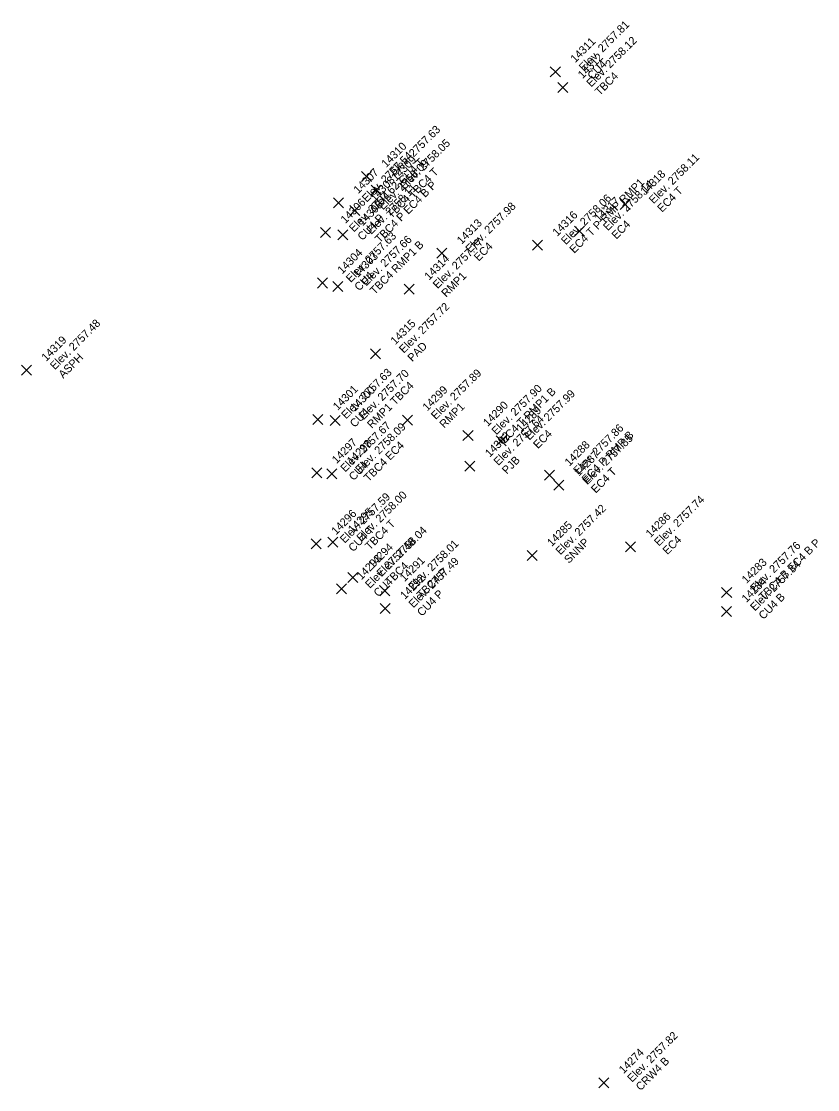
# Model space of a CAD drawing. Extents: x 2493999 to 2503109, y 700767 to 706646.
# Drawn here: x 2502412.38 to 2502436.23, y 703196.69 to 703228.72 of the extents above; entities that cross this region are included whole.
import ezdxf

# ---------------------------------------------------------------- set-up
doc = ezdxf.new("R2010")
doc.units = 0
doc.layers.add('ALG_CL_BLUE_Horiz', color=7, linetype='Continuous')
doc.layers.add('DES_SURFACE_Existing-Ground', color=7, linetype='Continuous')

msp = doc.modelspace()

# ---------------------------------------------------------------- linework, layer by layer
at = {"layer": 'ALG_CL_BLUE_Horiz'}
for points in [[(2502428.376, 703227.209), (2502428.226, 703227.359), (2502428.376, 703227.209), (2502428.226, 703227.059), (2502428.376, 703227.209), (2502428.526, 703227.059), (2502428.376, 703227.209), (2502428.526, 703227.359)], [(2502428.599, 703226.731), (2502428.449, 703226.881), (2502428.599, 703226.731), (2502428.449, 703226.581), (2502428.599, 703226.731), (2502428.749, 703226.581), (2502428.599, 703226.731), (2502428.749, 703226.881)], [(2502422.716, 703224.065), (2502422.566, 703224.215), (2502422.716, 703224.065), (2502422.566, 703223.915), (2502422.716, 703224.065), (2502422.866, 703223.915), (2502422.716, 703224.065), (2502422.866, 703224.215)], [(2502423.011, 703223.656), (2502422.861, 703223.806), (2502423.011, 703223.656), (2502422.861, 703223.506), (2502423.011, 703223.656), (2502423.161, 703223.506), (2502423.011, 703223.656), (2502423.161, 703223.806)], [(2502421.879, 703223.279), (2502421.729, 703223.429), (2502421.879, 703223.279), (2502421.729, 703223.129), (2502421.879, 703223.279), (2502422.029, 703223.129), (2502421.879, 703223.279), (2502422.029, 703223.429)], [(2502430.471, 703223.231), (2502430.321, 703223.381), (2502430.471, 703223.231), (2502430.321, 703223.081), (2502430.471, 703223.231), (2502430.621, 703223.081), (2502430.471, 703223.231), (2502430.621, 703223.381)], [(2502422.366, 703223.051), (2502422.216, 703223.201), (2502422.366, 703223.051), (2502422.216, 703222.901), (2502422.366, 703223.051), (2502422.516, 703222.901), (2502422.366, 703223.051), (2502422.516, 703223.201)], [(2502421.491, 703222.386), (2502421.341, 703222.536), (2502421.491, 703222.386), (2502421.341, 703222.236), (2502421.491, 703222.386), (2502421.641, 703222.236), (2502421.491, 703222.386), (2502421.641, 703222.536)], [(2502422.01, 703222.314), (2502421.86, 703222.464), (2502422.01, 703222.314), (2502421.86, 703222.164), (2502422.01, 703222.314), (2502422.16, 703222.164), (2502422.01, 703222.314), (2502422.16, 703222.464)], [(2502429.101, 703222.426), (2502428.951, 703222.576), (2502429.101, 703222.426), (2502428.951, 703222.276), (2502429.101, 703222.426), (2502429.251, 703222.276), (2502429.101, 703222.426), (2502429.251, 703222.576)], [(2502427.839, 703222.004), (2502427.689, 703222.154), (2502427.839, 703222.004), (2502427.689, 703221.854), (2502427.839, 703222.004), (2502427.989, 703221.854), (2502427.839, 703222.004), (2502427.989, 703222.154)], [(2502424.975, 703221.765), (2502424.825, 703221.915), (2502424.975, 703221.765), (2502424.825, 703221.615), (2502424.975, 703221.765), (2502425.125, 703221.615), (2502424.975, 703221.765), (2502425.125, 703221.915)], [(2502421.397, 703220.874), (2502421.247, 703221.024), (2502421.397, 703220.874), (2502421.247, 703220.724), (2502421.397, 703220.874), (2502421.547, 703220.724), (2502421.397, 703220.874), (2502421.547, 703221.024)], [(2502421.862, 703220.767), (2502421.712, 703220.917), (2502421.862, 703220.767), (2502421.712, 703220.617), (2502421.862, 703220.767), (2502422.012, 703220.617), (2502421.862, 703220.767), (2502422.012, 703220.917)], [(2502424.002, 703220.687), (2502423.852, 703220.837), (2502424.002, 703220.687), (2502423.852, 703220.537), (2502424.002, 703220.687), (2502424.152, 703220.537), (2502424.002, 703220.687), (2502424.152, 703220.837)], [(2502422.989, 703218.752), (2502422.839, 703218.902), (2502422.989, 703218.752), (2502422.839, 703218.602), (2502422.989, 703218.752), (2502423.139, 703218.602), (2502422.989, 703218.752), (2502423.139, 703218.902)], [(2502412.532, 703218.257), (2502412.382, 703218.407), (2502412.532, 703218.257), (2502412.382, 703218.107), (2502412.532, 703218.257), (2502412.682, 703218.107), (2502412.532, 703218.257), (2502412.682, 703218.407)], [(2502421.261, 703216.782), (2502421.111, 703216.932), (2502421.261, 703216.782), (2502421.111, 703216.632), (2502421.261, 703216.782), (2502421.411, 703216.632), (2502421.261, 703216.782), (2502421.411, 703216.932)], [(2502421.777, 703216.754), (2502421.627, 703216.904), (2502421.777, 703216.754), (2502421.627, 703216.604), (2502421.777, 703216.754), (2502421.927, 703216.604), (2502421.777, 703216.754), (2502421.927, 703216.904)], [(2502423.947, 703216.763), (2502423.797, 703216.913), (2502423.947, 703216.763), (2502423.797, 703216.613), (2502423.947, 703216.763), (2502424.097, 703216.613), (2502423.947, 703216.763), (2502424.097, 703216.913)], [(2502425.76, 703216.302), (2502425.61, 703216.452), (2502425.76, 703216.302), (2502425.61, 703216.152), (2502425.76, 703216.302), (2502425.91, 703216.152), (2502425.76, 703216.302), (2502425.91, 703216.452)], [(2502426.753, 703216.145), (2502426.603, 703216.295), (2502426.753, 703216.145), (2502426.603, 703215.995), (2502426.753, 703216.145), (2502426.903, 703215.995), (2502426.753, 703216.145), (2502426.903, 703216.295)], [(2502421.231, 703215.187), (2502421.081, 703215.337), (2502421.231, 703215.187), (2502421.081, 703215.037), (2502421.231, 703215.187), (2502421.381, 703215.037), (2502421.231, 703215.187), (2502421.381, 703215.337)], [(2502421.68, 703215.153), (2502421.53, 703215.303), (2502421.68, 703215.153), (2502421.53, 703215.003), (2502421.68, 703215.153), (2502421.83, 703215.003), (2502421.68, 703215.153), (2502421.83, 703215.303)], [(2502425.818, 703215.383), (2502425.668, 703215.533), (2502425.818, 703215.383), (2502425.668, 703215.233), (2502425.818, 703215.383), (2502425.968, 703215.233), (2502425.818, 703215.383), (2502425.968, 703215.533)], [(2502428.204, 703215.115), (2502428.054, 703215.265), (2502428.204, 703215.115), (2502428.054, 703214.965), (2502428.204, 703215.115), (2502428.354, 703214.965), (2502428.204, 703215.115), (2502428.354, 703215.265)], [(2502428.485, 703214.81), (2502428.335, 703214.96), (2502428.485, 703214.81), (2502428.335, 703214.66), (2502428.485, 703214.81), (2502428.635, 703214.66), (2502428.485, 703214.81), (2502428.635, 703214.96)], [(2502421.216, 703213.054), (2502421.066, 703213.204), (2502421.216, 703213.054), (2502421.066, 703212.904), (2502421.216, 703213.054), (2502421.366, 703212.904), (2502421.216, 703213.054), (2502421.366, 703213.204)], [(2502421.714, 703213.107), (2502421.564, 703213.257), (2502421.714, 703213.107), (2502421.564, 703212.957), (2502421.714, 703213.107), (2502421.864, 703212.957), (2502421.714, 703213.107), (2502421.864, 703213.257)], [(2502430.63, 703212.969), (2502430.48, 703213.119), (2502430.63, 703212.969), (2502430.48, 703212.819), (2502430.63, 703212.969), (2502430.78, 703212.819), (2502430.63, 703212.969), (2502430.78, 703213.119)], [(2502427.678, 703212.704), (2502427.528, 703212.854), (2502427.678, 703212.704), (2502427.528, 703212.554), (2502427.678, 703212.704), (2502427.828, 703212.554), (2502427.678, 703212.704), (2502427.828, 703212.854)], [(2502422.313, 703212.046), (2502422.163, 703212.196), (2502422.313, 703212.046), (2502422.163, 703211.896), (2502422.313, 703212.046), (2502422.463, 703211.896), (2502422.313, 703212.046), (2502422.463, 703212.196)], [(2502421.972, 703211.702), (2502421.822, 703211.852), (2502421.972, 703211.702), (2502421.822, 703211.552), (2502421.972, 703211.702), (2502422.122, 703211.552), (2502421.972, 703211.702), (2502422.122, 703211.852)], [(2502423.265, 703211.647), (2502423.115, 703211.797), (2502423.265, 703211.647), (2502423.115, 703211.497), (2502423.265, 703211.647), (2502423.415, 703211.497), (2502423.265, 703211.647), (2502423.415, 703211.797)], [(2502433.508, 703211.592), (2502433.358, 703211.742), (2502433.508, 703211.592), (2502433.358, 703211.442), (2502433.508, 703211.592), (2502433.658, 703211.442), (2502433.508, 703211.592), (2502433.658, 703211.742)], [(2502423.275, 703211.119), (2502423.125, 703211.269), (2502423.275, 703211.119), (2502423.125, 703210.969), (2502423.275, 703211.119), (2502423.425, 703210.969), (2502423.275, 703211.119), (2502423.425, 703211.269)], [(2502433.505, 703211.025), (2502433.355, 703211.175), (2502433.505, 703211.025), (2502433.355, 703210.875), (2502433.505, 703211.025), (2502433.655, 703210.875), (2502433.505, 703211.025), (2502433.655, 703211.175)], [(2502429.826, 703196.898), (2502429.676, 703197.048), (2502429.826, 703196.898), (2502429.676, 703196.748), (2502429.826, 703196.898), (2502429.976, 703196.748), (2502429.826, 703196.898), (2502429.976, 703197.048)]]:
    msp.add_lwpolyline(points, dxfattribs=at)

# ---------------------------------------------------------------- texts
at = {"layer": 'DES_SURFACE_Existing-Ground'}
for s, p in [('Elev. 2757.81', (2502429.225, 703227.209)), ('14311', (2502428.97, 703227.464)), ('Elev. 2758.12', (2502429.448, 703226.731)), ('14312', (2502429.193, 703226.986)), ('CU4', (2502429.479, 703226.954)), ('TBC4', (2502429.702, 703226.476)), ('Elev. 2757.63', (2502423.565, 703224.065)), ('Elev. 2758.05', (2502423.86, 703223.656)), ('14310', (2502423.31, 703224.32)), ('Elev. 2757.54', (2502422.728, 703223.279)), ('Elev. 2758.09', (2502423.215, 703223.051)), ('14309', (2502423.605, 703223.911)), ('CU4 T', (2502423.819, 703223.81)), ('Elev. 2758.11', (2502431.32, 703223.231)), ('14307', (2502422.473, 703223.534)), ('TBC4 T', (2502424.114, 703223.401)), ('14318', (2502431.065, 703223.486)), ('Elev. 2757.62', (2502422.34, 703222.386)), ('14308', (2502422.96, 703223.306)), ('TBC4 P EC4 B P', (2502423.113, 703222.059)), ('EC4 T P RMP RMP1', (2502428.942, 703221.749)), ('Elev. 2758.14', (2502429.95, 703222.426)), ('Elev. 2758.11', (2502422.859, 703222.314)), ('CU4', (2502422.982, 703223.024)), ('EC4 T', (2502431.574, 703222.976)), ('14306', (2502422.085, 703222.641)), ('14305', (2502422.604, 703222.569)), ('TBC4', (2502423.469, 703222.796)), ('Elev. 2757.98', (2502425.824, 703221.765)), ('Elev. 2758.06', (2502428.688, 703222.004)), ('14317', (2502429.695, 703222.681)), ('14316', (2502428.433, 703222.259)), ('CU4 P', (2502422.594, 703222.131)), ('14313', (2502425.569, 703222.02)), ('EC4', (2502430.204, 703222.171)), ('Elev. 2757.63', (2502422.246, 703220.874)), ('Elev. 2757.66', (2502422.711, 703220.767)), ('TBC4 RMP1 B', (2502422.965, 703220.512)), ('Elev. 2757.77', (2502424.851, 703220.687)), ('EC4', (2502426.078, 703221.51)), ('14304', (2502421.991, 703221.129)), ('14303', (2502422.456, 703221.022)), ('14314', (2502424.596, 703220.942)), ('CU4', (2502422.5, 703220.619)), ('RMP1', (2502425.105, 703220.432)), ('Elev. 2757.72', (2502423.838, 703218.752)), ('Elev. 2757.48', (2502413.381, 703218.257)), ('14315', (2502423.583, 703219.007)), ('14319', (2502413.126, 703218.512)), ('PAD', (2502424.092, 703218.497)), ('ASPH', (2502413.635, 703218.002)), ('Elev. 2757.63', (2502422.11, 703216.782)), ('Elev. 2757.70', (2502422.626, 703216.754)), ('Elev. 2757.89', (2502424.796, 703216.763)), ('RMP1 TBC4', (2502422.88, 703216.499)), ('Elev. 2757.90', (2502426.609, 703216.302)), ('14301', (2502421.855, 703217.037)), ('14300', (2502422.371, 703217.009)), ('14299', (2502424.541, 703217.018)), ('EC4 T RMP1 B', (2502426.863, 703216.047)), ('Elev. 2757.99', (2502427.602, 703216.145)), ('RMP1', (2502425.05, 703216.508)), ('14290', (2502426.354, 703216.557)), ('CU4', (2502422.364, 703216.527)), ('Elev. 2757.64', (2502426.667, 703215.383)), ('14289', (2502427.347, 703216.4)), ('Elev. 2757.67', (2502422.08, 703215.187)), ('Elev. 2758.09', (2502422.529, 703215.153)), ('Elev. 2757.86', (2502429.053, 703215.115)), ('14297', (2502421.825, 703215.442)), ('14302', (2502426.412, 703215.638)), ('EC4', (2502427.856, 703215.89)), ('EC4 P RMP B', (2502429.307, 703214.86)), ('Elev. 2757.85', (2502429.334, 703214.81)), ('14298', (2502422.274, 703215.408)), ('TBC4 EC4', (2502422.783, 703214.898)), ('14288', (2502428.798, 703215.37)), ('PJB', (2502426.921, 703215.128)), ('14287', (2502429.079, 703215.065)), ('CU4', (2502422.334, 703214.932)), ('EC4 T', (2502429.588, 703214.555)), ('Elev. 2758.00', (2502422.563, 703213.107)), ('Elev. 2757.59', (2502422.065, 703213.054)), ('Elev. 2757.74', (2502431.479, 703212.969)), ('14296', (2502421.81, 703213.309)), ('14295', (2502422.308, 703213.362)), ('Elev. 2757.42', (2502428.527, 703212.704)), ('14286', (2502431.224, 703213.224)), ('TBC4 T', (2502422.817, 703212.852)), ('14285', (2502428.272, 703212.959)), ('CU4 T', (2502422.319, 703212.799)), ('Elev. 2758.04', (2502423.162, 703212.046)), ('Elev. 2757.48', (2502422.821, 703211.702)), ('14294', (2502422.907, 703212.301)), ('Elev. 2758.01', (2502424.114, 703211.647)), ('SNNP', (2502428.781, 703212.449)), ('EC4', (2502431.733, 703212.714)), ('Elev. 2757.76', (2502434.357, 703211.592)), ('TBC4 B EC4 B P', (2502434.611, 703211.337)), ('14293', (2502422.566, 703211.957)), ('TBC4', (2502423.416, 703211.791)), ('14291', (2502423.859, 703211.902)), ('Elev. 2757.49', (2502424.124, 703211.119)), ('14283', (2502434.102, 703211.847)), ('Elev. 2757.34', (2502434.354, 703211.025)), ('14292', (2502423.869, 703211.374)), ('TBC4 P', (2502424.368, 703211.392)), ('CU4', (2502423.075, 703211.447)), ('14284', (2502434.099, 703211.28)), ('CU4 P', (2502424.378, 703210.864)), ('CU4 B', (2502434.608, 703210.77)), ('Elev. 2757.82', (2502430.675, 703196.898)), ('14274', (2502430.42, 703197.153)), ('CRW4 B', (2502430.929, 703196.643))]:
    msp.add_text(s, height=0.24, rotation=45, dxfattribs=at).set_placement(p)

doc.saveas('drawing.dxf')
